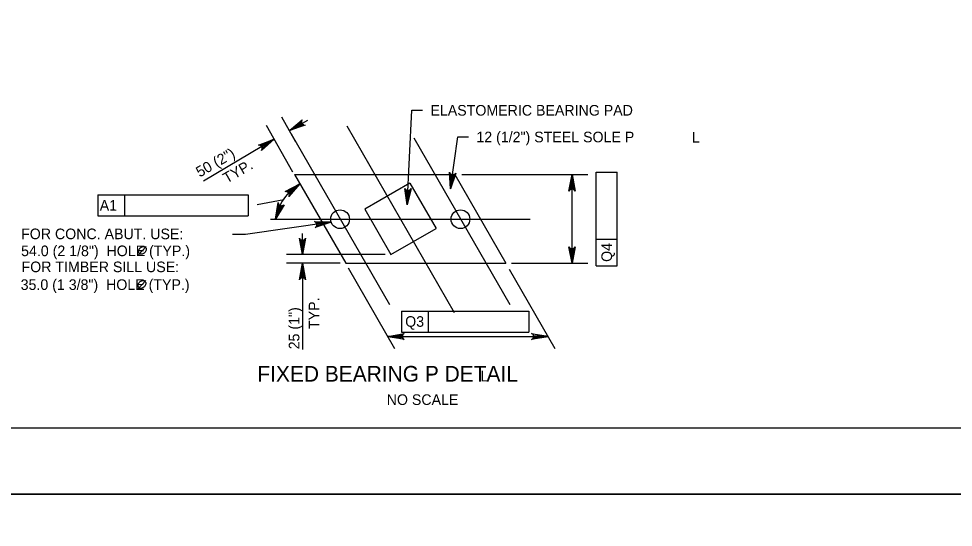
# Model space of a CAD drawing. Extents: x -13 to 81, y -176 to 0.
# Drawn here: x 13.06 to 23.64, y -132.38 to -126.62 of the extents above; entities that cross this region are included whole.
import ezdxf

# ---------------------------------------------------------------- set-up
doc = ezdxf.new("R2010")
doc.units = 0
for name, color, linetype in [('Level 1', 7, 'Continuous'), ('Level 3', 7, 'Continuous'), ('Level 4', 7, 'Continuous'), ('Level 52', 7, 'Continuous'), ('Level 63', 7, 'Continuous')]:
    doc.layers.add(name, color=color, linetype=linetype)

msp = doc.modelspace()

# ---------------------------------------------------------------- linework, layer by layer
at = {"layer": 'Level 1'}
msp.add_lwpolyline([(1.75, -131.25), (33.25, -131.25), (33.25, -110.75), (1.75, -110.75)], close=True, dxfattribs=at)
at = {"layer": 'Level 3'}
for p, q in [((16.776, -127.834), (17.992, -129.946)), ((16.149, -127.925), (17.26, -129.855)), ((17.537, -127.969), (18.623, -129.855)), ((16.186, -128.384), (18, -128.384)), ((16.186, -128.384), (16.765, -129.389)), ((18, -128.384), (18.579, -129.389)), ((17.492, -128.483), (16.98, -128.777)), ((17.492, -128.483), (17.788, -128.996)), ((16.98, -128.777), (17.276, -129.291)), ((17.276, -129.291), (17.788, -128.996)), ((16.765, -129.389), (18.579, -129.389))]:
    msp.add_line(p, q, dxfattribs=at)
for points in [[(17.95, -128.547), (17.941, -128.358), (17.949, -128.374), (17.96, -128.383), (17.973, -128.387), (17.985, -128.386), (17.999, -128.381), (18.011, -128.368), (17.95, -128.547), (17.999, -128.381), (17.985, -128.386), (17.95, -128.547), (17.973, -128.387), (17.96, -128.383), (17.95, -128.547), (17.949, -128.374)], [(19.327, -128.384), (19.362, -128.571), (19.352, -128.556), (19.34, -128.549), (19.327, -128.547), (19.315, -128.549), (19.302, -128.556), (19.292, -128.571), (19.327, -128.384), (19.302, -128.556), (19.315, -128.549), (19.327, -128.384), (19.327, -128.547), (19.34, -128.549), (19.327, -128.384), (19.352, -128.556)], [(16.247, -128.49), (16.122, -128.633), (16.127, -128.616), (16.125, -128.602), (16.119, -128.591), (16.11, -128.582), (16.096, -128.577), (16.079, -128.578), (16.247, -128.49), (16.096, -128.577), (16.11, -128.582), (16.247, -128.49), (16.119, -128.591), (16.125, -128.602), (16.247, -128.49), (16.127, -128.616)], [(17.46, -128.729), (17.434, -128.541), (17.444, -128.555), (17.456, -128.564), (17.468, -128.566), (17.481, -128.565), (17.494, -128.558), (17.504, -128.544), (17.46, -128.729), (17.494, -128.558), (17.481, -128.565), (17.46, -128.729), (17.468, -128.566), (17.456, -128.564), (17.46, -128.729), (17.444, -128.555)], [(15.972, -128.89), (16.002, -128.702), (16.006, -128.719), (16.015, -128.73), (16.026, -128.737), (16.039, -128.739), (16.053, -128.736), (16.067, -128.726), (15.972, -128.89), (16.053, -128.736), (16.039, -128.739), (15.972, -128.89), (16.026, -128.737), (16.015, -128.73), (15.972, -128.89), (16.006, -128.719)], [(16.276, -129.291), (16.241, -129.105), (16.251, -129.119), (16.264, -129.126), (16.276, -129.129), (16.289, -129.126), (16.301, -129.119), (16.311, -129.105), (16.276, -129.291), (16.301, -129.119), (16.289, -129.126), (16.276, -129.291), (16.276, -129.129), (16.264, -129.126), (16.276, -129.291), (16.251, -129.119)], [(19.327, -129.389), (19.292, -129.203), (19.302, -129.217), (19.315, -129.225), (19.327, -129.227), (19.34, -129.225), (19.352, -129.217), (19.362, -129.203), (19.327, -129.389), (19.352, -129.217), (19.34, -129.225), (19.327, -129.389), (19.327, -129.227), (19.315, -129.225), (19.327, -129.389), (19.302, -129.217)], [(16.276, -129.389), (16.311, -129.576), (16.301, -129.561), (16.289, -129.554), (16.276, -129.552), (16.264, -129.554), (16.251, -129.561), (16.241, -129.576), (16.276, -129.389), (16.251, -129.561), (16.264, -129.554), (16.276, -129.389), (16.276, -129.552), (16.289, -129.554), (16.276, -129.389), (16.301, -129.561)], [(17.241, -130.217), (17.428, -130.182), (17.414, -130.192), (17.406, -130.205), (17.404, -130.217), (17.406, -130.23), (17.414, -130.242), (17.428, -130.252), (17.241, -130.217), (17.414, -130.242), (17.406, -130.23), (17.241, -130.217), (17.404, -130.217), (17.406, -130.205), (17.241, -130.217), (17.414, -130.192)], [(19.056, -130.217), (18.869, -130.252), (18.884, -130.242), (18.891, -130.23), (18.893, -130.217), (18.891, -130.205), (18.884, -130.192), (18.869, -130.182), (19.056, -130.217), (18.884, -130.192), (18.891, -130.205), (19.056, -130.217), (18.893, -130.217), (18.891, -130.23), (19.056, -130.217), (18.884, -130.242)]]:
    msp.add_lwpolyline(points, dxfattribs=at)
for centre in [(16.701, -128.89), (18.064, -128.89)]:
    msp.add_circle(centre, 0.106, dxfattribs=at)
at = {"layer": 'Level 4'}
for p, q in [((17.46, -128.729), (17.514, -127.657)), ((17.514, -127.657), (17.634, -127.657)), ((16.198, -128.01), (16.043, -127.737)), ((16.128, -127.888), (16.336, -127.769)), ((16.165, -128.356), (15.867, -127.831)), ((15.955, -127.986), (15.154, -128.458)), ((17.95, -128.547), (18.034, -127.96)), ((18.034, -127.96), (18.154, -127.96)), ((18.078, -128.384), (19.507, -128.384)), ((19.327, -129.389), (19.327, -128.384)), ((19.6, -128.356), (19.837, -128.356)), ((19.6, -129.115), (19.6, -128.356)), ((19.837, -129.417), (19.837, -128.356)), ((13.961, -128.615), (14.263, -128.615)), ((13.961, -128.615), (13.961, -128.851)), ((14.263, -128.615), (14.263, -128.851)), ((14.263, -128.615), (15.662, -128.615)), ((15.662, -128.615), (15.662, -128.851)), ((16.064, -128.669), (15.764, -128.729)), ((13.961, -128.851), (15.662, -128.851)), ((16.6, -128.923), (15.631, -129.064)), ((15.914, -128.89), (18.854, -128.89)), ((16.276, -129.291), (16.276, -129.051)), ((15.631, -129.064), (15.483, -129.064)), ((19.6, -129.417), (19.6, -129.115)), ((19.6, -129.115), (19.837, -129.115)), ((14.417, -129.296), (14.507, -129.197)), ((17.213, -129.291), (16.096, -129.291)), ((16.702, -129.389), (16.096, -129.389)), ((16.276, -129.389), (16.276, -130.363)), ((17.322, -130.358), (16.796, -129.444)), ((19.137, -130.358), (18.618, -129.458)), ((18.642, -129.389), (19.507, -129.389)), ((19.6, -129.417), (19.837, -129.417)), ((14.412, -129.68), (14.502, -129.582)), ((17.395, -129.929), (17.697, -129.929)), ((17.395, -129.929), (17.395, -130.166)), ((17.697, -129.929), (17.697, -130.166)), ((17.697, -129.929), (18.837, -129.929)), ((18.837, -129.929), (18.837, -130.166)), ((17.241, -130.217), (19.056, -130.217)), ((17.395, -130.166), (18.837, -130.166))]:
    msp.add_line(p, q, dxfattribs=at)
for points in [[(16.128, -127.888), (16.272, -127.765), (16.265, -127.781), (16.265, -127.795), (16.269, -127.807), (16.277, -127.817), (16.29, -127.824), (16.307, -127.825), (16.128, -127.888), (16.29, -127.824), (16.277, -127.817), (16.128, -127.888), (16.269, -127.807), (16.265, -127.795), (16.128, -127.888), (16.265, -127.781)], [(15.955, -127.986), (15.813, -128.111), (15.82, -128.095), (15.82, -128.081), (15.815, -128.069), (15.807, -128.059), (15.794, -128.052), (15.777, -128.051), (15.955, -127.986), (15.794, -128.052), (15.807, -128.059), (15.955, -127.986), (15.815, -128.069), (15.82, -128.081), (15.955, -127.986), (15.82, -128.095)]]:
    msp.add_lwpolyline(points, dxfattribs=at)
for points in [[(19.307, -128.504), (19.347, -128.504), (19.327, -128.384)], [(16.256, -129.171), (16.296, -129.171), (16.276, -129.291)], [(19.307, -129.269), (19.347, -129.269), (19.327, -129.389)], [(16.256, -129.509), (16.296, -129.509), (16.276, -129.389)], [(17.361, -130.197), (17.361, -130.237), (17.241, -130.217)], [(18.936, -130.197), (18.936, -130.237), (19.056, -130.217)]]:
    msp.add_lwpolyline(points, close=True, dxfattribs=at)
msp.add_arc((16.526, -128.975), 0.56, 119.9358, 171.2534, dxfattribs=at)
for points in [[(14.498, -129.207), (14.491, -129.202), (14.484, -129.2), (14.475, -129.199), (14.47, -129.199), (14.461, -129.201), (14.453, -129.205), (14.448, -129.208), (14.437, -129.216), (14.429, -129.227), (14.424, -129.237), (14.421, -129.246), (14.42, -129.255), (14.421, -129.262), (14.425, -129.273), (14.429, -129.278), (14.436, -129.284), (14.448, -129.287), (14.461, -129.286), (14.478, -129.279), (14.49, -129.268), (14.499, -129.256), (14.505, -129.242), (14.507, -129.228), (14.505, -129.218), (14.498, -129.207)], [(14.493, -129.592), (14.486, -129.586), (14.479, -129.584), (14.47, -129.584), (14.465, -129.584), (14.456, -129.586), (14.448, -129.589), (14.443, -129.592), (14.432, -129.601), (14.424, -129.612), (14.419, -129.622), (14.416, -129.631), (14.415, -129.64), (14.416, -129.647), (14.42, -129.657), (14.424, -129.663), (14.431, -129.669), (14.443, -129.672), (14.456, -129.671), (14.473, -129.663), (14.485, -129.653), (14.494, -129.64), (14.5, -129.627), (14.502, -129.612), (14.5, -129.603), (14.493, -129.592)]]:
    msp.add_spline(points, degree=3, dxfattribs=at)
at = {"layer": 'Level 52'}
msp.add_lwpolyline([(16.6, -128.923), (16.421, -128.984), (16.434, -128.973), (16.439, -128.959), (16.44, -128.946), (16.436, -128.934), (16.427, -128.923), (16.411, -128.915), (16.6, -128.923), (16.427, -128.923), (16.436, -128.934), (16.6, -128.923), (16.44, -128.946), (16.439, -128.959), (16.6, -128.923), (16.434, -128.973)], dxfattribs=at)
at = {"layer": 'Level 63'}
for points in [[(0, -132), (34, -132), (34, -110), (0, -110)], [(0, -154), (34, -154), (34, -132), (0, -132)]]:
    msp.add_lwpolyline(points, close=True, dxfattribs=at)

# ---------------------------------------------------------------- texts
at = {"layer": 'Level 4'}
for s, height, p in [('ELASTOMERIC BEARING PAD', 0.12, (17.724, -127.718)), ('12 (1/2") STEEL SOLE P', 0.12, (18.244, -128.02)), ('L', 0.12, (20.682, -128.024)), ('FOR CONC. ABUT. USE:', 0.12, (13.091, -129.116)), ('54.0 (2 1/8")  HOLE (TYP.)', 0.12, (13.091, -129.308)), ('FOR TIMBER SILL USE:', 0.12, (13.096, -129.489)), ('35.0 (1 3/8")  HOLE (TYP.)', 0.12, (13.086, -129.69)), ('FIXED BEARING P DETAIL', 0.17717, (15.765, -130.727)), ('L', 0.12, (18.291, -130.724)), ('NO SCALE', 0.12, (17.229, -130.991))]:
    msp.add_text(s, height=height, dxfattribs=at).set_placement(p)
for s, rotation, p in [('50 (2")', 29.9358, (15.113, -128.419)), ('TYP.', 29.9358, (15.419, -128.489)), ('A1', 359.9382, (13.981, -128.793)), ('Q4', 89.9382, (19.779, -129.373)), ('TYP.', 90, (16.466, -130.132)), ('25 (1")', 90, (16.241, -130.362)), ('Q3', 359.9382, (17.438, -130.107))]:
    msp.add_text(s, height=0.12, rotation=rotation, dxfattribs=at).set_placement(p)

doc.saveas('drawing.dxf')
